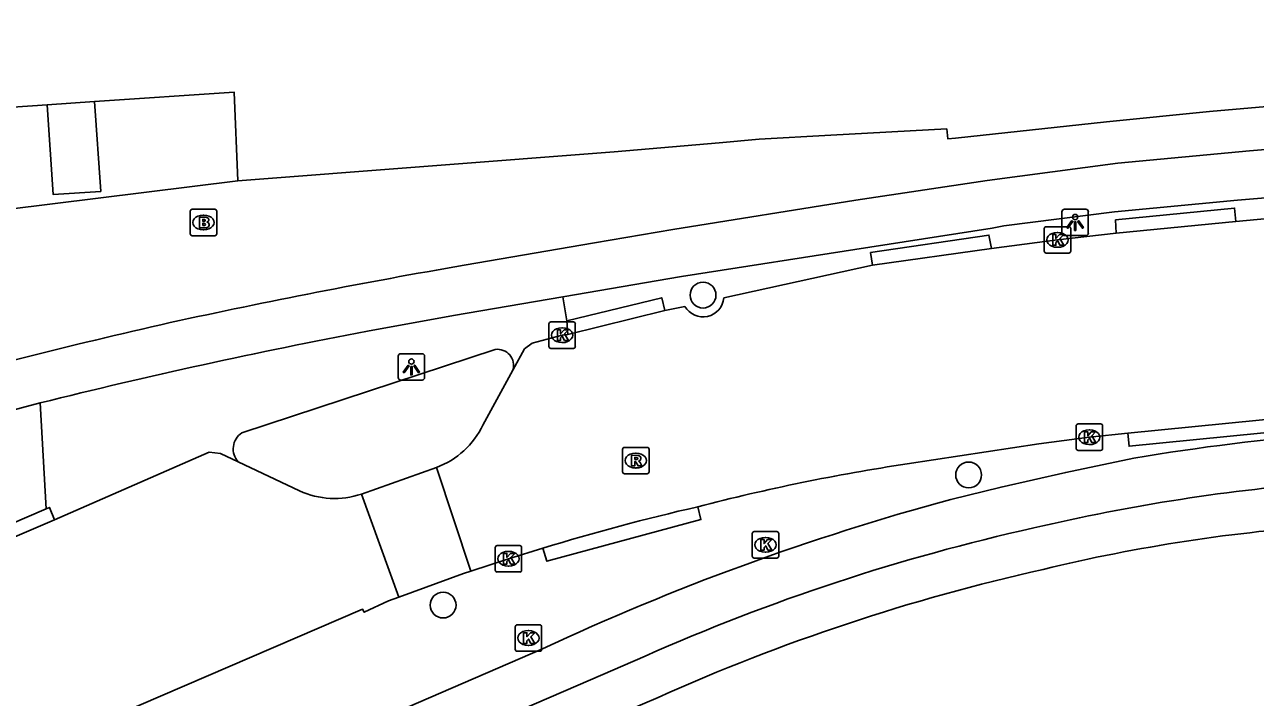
# Model space of a CAD drawing. Extents: x 157321 to 158827, y 386650 to 388532.
# Drawn here: x 157916.06 to 157962.6, y 387802.27 to 387827.72 of the extents above; entities that cross this region are included whole.
import ezdxf

# ---------------------------------------------------------------- set-up
doc = ezdxf.new("R2010")
doc.units = 0
for name, color, linetype in [('IMGEO_Berm_open', 7, 'Continuous'), ('IMGEO_Boom', 7, 'Continuous'), ('IMGEO_Brandkraan', 7, 'Continuous'), ('IMGEO_Fietspad_open', 7, 'Continuous'), ('IMGEO_Groenvoorziening', 7, 'Continuous'), ('IMGEO_Kolk', 7, 'Continuous'), ('IMGEO_Lichtpunt', 7, 'Continuous'), ('IMGEO_Rijbaan_lokaal_open', 7, 'Continuous'), ('IMGEO_Rioolput', 7, 'Continuous'), ('IMGEO_Verkeerseiland_groen', 7, 'Continuous'), ('IMGEO_Voetpad_open', 7, 'Continuous')]:
    doc.layers.add(name, color=color, linetype=linetype)

msp = doc.modelspace()

# ---------------------------------------------------------------- linework, layer by layer
at = {"layer": 'IMGEO_Berm_open'}
for points in [[(157961.863, 387820.269), (157961.808, 387820.78), (157957.314, 387820.33), (157957.335, 387819.836)], [(157952.613, 387819.256), (157952.523, 387819.756), (157948.043, 387819.098), (157948.119, 387818.624)], [(157936.565, 387816.519), (157936.412, 387817.417)], [(157940.26, 387816.906), (157940.146, 387817.389), (157936.565, 387816.519)], [(157936.565, 387816.519), (157936.592, 387816)], [(157916.872, 387809.404), (157916.648, 387813.407)], [(157957.772, 387812.266), (157957.824, 387811.769), (157965.336, 387812.522), (157965.288, 387813.006)], [(157916.872, 387809.404), (157910.717, 387806.75)], [(157917.181, 387808.983), (157916.994, 387809.455), (157916.872, 387809.404)], [(157935.65, 387807.915), (157935.806, 387807.418), (157941.631, 387808.997), (157941.513, 387809.481)]]:
    msp.add_lwpolyline(points, dxfattribs=at)
at = {"layer": 'IMGEO_Boom'}
for centre in [(157941.709, 387817.488), (157951.754, 387810.683), (157931.88, 387805.761)]:
    msp.add_circle(centre, 0.489, dxfattribs=at)
at = {"layer": 'IMGEO_Brandkraan'}
for p, q in [((157922.317, 387819.807), (157922.317, 387820.659)), ((157922.392, 387820.733), (157923.244, 387820.733)), ((157923.318, 387820.659), (157923.318, 387819.807)), ((157922.805, 387820.513), (157922.83, 387820.513)), ((157923.244, 387819.733), (157922.392, 387819.733)), ((157922.828, 387819.953), (157922.803, 387819.953))]:
    msp.add_line(p, q, dxfattribs=at)
for points in [[(157922.317, 387819.807), (157922.317, 387820.659)], [(157922.392, 387820.733), (157923.244, 387820.733)], [(157923.318, 387820.659), (157923.318, 387819.807)], [(157922.665, 387820.433), (157922.665, 387820.033), (157922.878, 387820.033)], [(157922.896, 387820.433), (157922.665, 387820.433)], [(157922.844, 387820.352), (157922.79, 387820.352), (157922.79, 387820.276)], [(157922.79, 387820.276), (157922.843, 387820.276)], [(157922.852, 387820.2), (157922.79, 387820.2), (157922.79, 387820.119)], [(157922.79, 387820.119), (157922.852, 387820.119)], [(157923.244, 387819.733), (157922.392, 387819.733)]]:
    msp.add_lwpolyline(points, dxfattribs=at)
for centre, radius, start, end in [((157922.394, 387820.657), 0.0765, 91.552, 178.448), ((157922.394, 387820.657), 0.0765, 91.552, 178.448), ((157923.242, 387820.657), 0.0765, 1.552, 88.448), ((157923.242, 387820.657), 0.0765, 1.552, 88.448), ((157922.845, 387820.314), 0.0379, 267.8285, 90.9355), ((157922.853, 387820.159), 0.0404, 269.8759, 90.5077), ((157922.9, 387820.288), 0.145, 59.4692, 91.5367), ((157922.925, 387820.335), 0.0922, 285.5137, 58.1501), ((157922.93, 387820.143), 0.105, 301.3115, 78.989), ((157922.394, 387819.809), 0.0765, 181.552, 268.448), ((157922.394, 387819.809), 0.0765, 181.552, 268.448), ((157922.884, 387820.284), 0.251, 268.6676, 293.5347), ((157923.242, 387819.809), 0.0765, 271.552, 358.448), ((157923.242, 387819.809), 0.0765, 271.552, 358.448)]:
    msp.add_arc(centre, radius, start, end, dxfattribs=at)
for centre, major_axis, ratio, start_param, end_param in [((157922.804, 387820.233), (-0.387, 0.002), 0.722429, 4.712389, 7.853982), ((157922.829, 387820.233), (-0.39, 0.002), 0.717154, 1.570796, 4.712389)]:
    msp.add_ellipse(centre, major_axis=major_axis, ratio=ratio, start_param=start_param, end_param=end_param, dxfattribs=at)
at = {"layer": 'IMGEO_Fietspad_open'}
for points in [[(158035.701, 387827.005), (158034.765, 387826.957), (158031.35, 387826.784), (158002.305, 387825.223), (158000, 387825.1), (157967.364, 387823.355), (157962.374, 387822.947), (157957.401, 387822.48), (157952.456, 387821.826), (157947.488, 387821.075), (157940.573, 387819.972), (157937.608, 387819.469), (157932.674, 387818.617)], [(158035.774, 387825.199), (158032.861, 387825.05), (158031.191, 387824.964), (158002.91, 387823.44), (158000, 387823.285), (157968.009, 387821.582), (157961.921, 387821.078), (157957.268, 387820.637), (157953.082, 387820.103), (157952.645, 387820.022), (157948.021, 387819.305), (157940.896, 387818.185), (157936.412, 387817.417)], [(157936.412, 387817.417), (157932.273, 387816.715), (157929.017, 387816.118)], [(157916.648, 387813.407), (157910.329, 387811.724), (157908.755, 387811.225)], [(157951.075, 387809.754), (157952.979, 387810.225), (157955.424, 387810.778), (157957.997, 387811.312)], [(157889.159, 387784.027), (157919.877, 387797.287), (157935.641, 387804.109)], [(157939.52, 387803.83), (157937.457, 387802.936), (157889.861, 387782.366)]]:
    msp.add_lwpolyline(points, dxfattribs=at)
for centre, radius, start, end in [((157974.991, 387572.435), 249.792, 99.75349, 102.3502), ((157977.423, 387570.302), 252.403, 102.78591, 105.4275), ((157968.585, 387606.015), 213.796, 100.66544, 104.05942), ((157971.345, 387733.746), 78.706, 94.27648, 99.76419), ((157970.934, 387737.652), 72.967, 94.36029, 103.24228), ((157976.039, 387717.579), 95.495, 105.15387, 115.02621), ((157971.187, 387732.541), 78.006, 102.56327, 113.95077)]:
    msp.add_arc(centre, radius, start, end, dxfattribs=at)
at = {"layer": 'IMGEO_Groenvoorziening'}
msp.add_lwpolyline([(157918.702, 387824.811), (157916.906, 387824.69)], dxfattribs=at)
at = {"layer": 'IMGEO_Kolk'}
for p, q in [((157954.688, 387820.075), (157955.54, 387820.075)), ((157954.613, 387819.149), (157954.613, 387820.001)), ((157955.101, 387819.855), (157955.126, 387819.855)), ((157955.614, 387820.001), (157955.614, 387819.149)), ((157955.124, 387819.295), (157955.099, 387819.295)), ((157955.54, 387819.075), (157954.688, 387819.075)), ((157935.88, 387815.544), (157935.88, 387816.396)), ((157935.955, 387816.47), (157936.807, 387816.47)), ((157936.881, 387816.396), (157936.881, 387815.544)), ((157936.368, 387816.25), (157936.393, 387816.25)), ((157936.807, 387815.47), (157935.955, 387815.47)), ((157936.391, 387815.69), (157936.366, 387815.69)), ((157955.894, 387812.611), (157956.746, 387812.611)), ((157955.819, 387811.685), (157955.819, 387812.537)), ((157956.307, 387812.391), (157956.332, 387812.391)), ((157956.82, 387812.537), (157956.82, 387811.685)), ((157956.33, 387811.831), (157956.305, 387811.831)), ((157956.746, 387811.611), (157955.894, 387811.611)), ((157943.572, 387807.614), (157943.572, 387808.466)), ((157943.647, 387808.54), (157944.499, 387808.54)), ((157944.573, 387808.466), (157944.573, 387807.614)), ((157933.925, 387808.012), (157934.777, 387808.012)), ((157944.06, 387808.32), (157944.085, 387808.32)), ((157933.85, 387807.086), (157933.85, 387807.938)), ((157934.338, 387807.792), (157934.363, 387807.792)), ((157934.851, 387807.938), (157934.851, 387807.086)), ((157944.499, 387807.54), (157943.647, 387807.54)), ((157944.083, 387807.76), (157944.058, 387807.76)), ((157934.361, 387807.232), (157934.336, 387807.232)), ((157934.777, 387807.012), (157933.925, 387807.012)), ((157934.606, 387804.087), (157934.606, 387804.939)), ((157934.681, 387805.013), (157935.533, 387805.013)), ((157935.094, 387804.793), (157935.119, 387804.793)), ((157935.607, 387804.939), (157935.607, 387804.087)), ((157935.533, 387804.013), (157934.681, 387804.013)), ((157935.117, 387804.233), (157935.092, 387804.233))]:
    msp.add_line(p, q, dxfattribs=at)
for points in [[(157954.688, 387820.075), (157955.54, 387820.075)], [(157954.613, 387819.149), (157954.613, 387820.001)], [(157954.934, 387819.775), (157955.057, 387819.775), (157955.057, 387819.624), (157955.187, 387819.775), (157955.351, 387819.775), (157955.205, 387819.624), (157955.358, 387819.375), (157955.206, 387819.375), (157955.121, 387819.539), (157955.057, 387819.472), (157955.057, 387819.375), (157954.934, 387819.375), (157954.934, 387819.775)], [(157955.614, 387820.001), (157955.614, 387819.149)], [(157955.54, 387819.075), (157954.688, 387819.075)], [(157935.88, 387815.544), (157935.88, 387816.396)], [(157935.955, 387816.47), (157936.807, 387816.47)], [(157936.881, 387816.396), (157936.881, 387815.544)], [(157936.201, 387816.17), (157936.324, 387816.17), (157936.324, 387816.019), (157936.454, 387816.17), (157936.618, 387816.17), (157936.472, 387816.019), (157936.625, 387815.77), (157936.473, 387815.77), (157936.388, 387815.934), (157936.324, 387815.867), (157936.324, 387815.77), (157936.201, 387815.77), (157936.201, 387816.17)], [(157936.807, 387815.47), (157935.955, 387815.47)], [(157955.894, 387812.611), (157956.746, 387812.611)], [(157955.819, 387811.685), (157955.819, 387812.537)], [(157956.14, 387812.311), (157956.263, 387812.311), (157956.263, 387812.16), (157956.393, 387812.311), (157956.557, 387812.311), (157956.411, 387812.16), (157956.564, 387811.911), (157956.412, 387811.911), (157956.327, 387812.075), (157956.263, 387812.008), (157956.263, 387811.911), (157956.14, 387811.911), (157956.14, 387812.311)], [(157956.82, 387812.537), (157956.82, 387811.685)], [(157956.746, 387811.611), (157955.894, 387811.611)], [(157943.572, 387807.614), (157943.572, 387808.466)], [(157943.647, 387808.54), (157944.499, 387808.54)], [(157944.573, 387808.466), (157944.573, 387807.614)], [(157933.925, 387808.012), (157934.777, 387808.012)], [(157943.893, 387808.24), (157944.016, 387808.24), (157944.016, 387808.089), (157944.146, 387808.24), (157944.31, 387808.24), (157944.164, 387808.089), (157944.317, 387807.84), (157944.165, 387807.84), (157944.08, 387808.004), (157944.016, 387807.937), (157944.016, 387807.84), (157943.893, 387807.84), (157943.893, 387808.24)], [(157933.85, 387807.086), (157933.85, 387807.938)], [(157934.171, 387807.712), (157934.294, 387807.712), (157934.294, 387807.561), (157934.424, 387807.712), (157934.588, 387807.712), (157934.442, 387807.561), (157934.595, 387807.312), (157934.443, 387807.312), (157934.358, 387807.476), (157934.294, 387807.409), (157934.294, 387807.312), (157934.171, 387807.312), (157934.171, 387807.712)], [(157934.851, 387807.938), (157934.851, 387807.086)], [(157944.499, 387807.54), (157943.647, 387807.54)], [(157934.777, 387807.012), (157933.925, 387807.012)], [(157934.606, 387804.087), (157934.606, 387804.939)], [(157934.681, 387805.013), (157935.533, 387805.013)], [(157934.927, 387804.713), (157935.05, 387804.713), (157935.05, 387804.562), (157935.18, 387804.713), (157935.344, 387804.713), (157935.198, 387804.562), (157935.351, 387804.313), (157935.199, 387804.313), (157935.114, 387804.477), (157935.05, 387804.41), (157935.05, 387804.313), (157934.927, 387804.313), (157934.927, 387804.713)], [(157935.607, 387804.939), (157935.607, 387804.087)], [(157935.533, 387804.013), (157934.681, 387804.013)]]:
    msp.add_lwpolyline(points, dxfattribs=at)
for centre, start, end in [((157954.69, 387819.999), 91.552, 178.448), ((157954.69, 387819.999), 91.552, 178.448), ((157955.538, 387819.999), 1.552, 88.448), ((157955.538, 387819.999), 1.552, 88.448), ((157954.69, 387819.151), 181.552, 268.448), ((157954.69, 387819.151), 181.552, 268.448), ((157955.538, 387819.151), 271.552, 358.448), ((157955.538, 387819.151), 271.552, 358.448), ((157935.957, 387816.394), 91.552, 178.448), ((157935.957, 387816.394), 91.552, 178.448), ((157936.805, 387816.394), 1.552, 88.448), ((157936.805, 387816.394), 1.552, 88.448), ((157935.957, 387815.546), 181.552, 268.448), ((157935.957, 387815.546), 181.552, 268.448), ((157936.805, 387815.546), 271.552, 358.448), ((157936.805, 387815.546), 271.552, 358.448), ((157955.896, 387812.535), 91.552, 178.448), ((157955.896, 387812.535), 91.552, 178.448), ((157956.744, 387812.535), 1.552, 88.448), ((157956.744, 387812.535), 1.552, 88.448), ((157955.896, 387811.687), 181.552, 268.448), ((157955.896, 387811.687), 181.552, 268.448), ((157956.744, 387811.687), 271.552, 358.448), ((157956.744, 387811.687), 271.552, 358.448), ((157943.649, 387808.464), 91.552, 178.448), ((157943.649, 387808.464), 91.552, 178.448), ((157944.497, 387808.464), 1.552, 88.448), ((157944.497, 387808.464), 1.552, 88.448), ((157933.927, 387807.936), 91.552, 178.448), ((157933.927, 387807.936), 91.552, 178.448), ((157934.775, 387807.936), 1.552, 88.448), ((157934.775, 387807.936), 1.552, 88.448), ((157943.649, 387807.616), 181.552, 268.448), ((157943.649, 387807.616), 181.552, 268.448), ((157944.497, 387807.616), 271.552, 358.448), ((157944.497, 387807.616), 271.552, 358.448), ((157933.927, 387807.088), 181.552, 268.448), ((157933.927, 387807.088), 181.552, 268.448), ((157934.775, 387807.088), 271.552, 358.448), ((157934.775, 387807.088), 271.552, 358.448), ((157934.683, 387804.937), 91.552, 178.448), ((157934.683, 387804.937), 91.552, 178.448), ((157935.531, 387804.937), 1.552, 88.448), ((157935.531, 387804.937), 1.552, 88.448), ((157934.683, 387804.089), 181.552, 268.448), ((157934.683, 387804.089), 181.552, 268.448), ((157935.531, 387804.089), 271.552, 358.448), ((157935.531, 387804.089), 271.552, 358.448)]:
    msp.add_arc(centre, 0.0765, start, end, dxfattribs=at)
for centre, major_axis, ratio, start_param, end_param in [((157955.1, 387819.575), (-0.387, 0.002), 0.722429, 4.712389, 7.853982), ((157955.125, 387819.575), (-0.39, 0.002), 0.717154, 1.570796, 4.712389), ((157936.367, 387815.97), (-0.387, 0.002), 0.722429, 4.712389, 7.853982), ((157936.392, 387815.97), (-0.39, 0.002), 0.717154, 1.570796, 4.712389), ((157956.306, 387812.111), (-0.387, 0.002), 0.722429, 4.712389, 7.853982), ((157956.331, 387812.111), (-0.39, 0.002), 0.717154, 1.570796, 4.712389), ((157944.059, 387808.04), (-0.387, 0.002), 0.722429, 4.712389, 7.853982), ((157944.084, 387808.04), (-0.39, 0.002), 0.717154, 1.570796, 4.712389), ((157934.337, 387807.512), (-0.387, 0.002), 0.722429, 4.712389, 7.853982), ((157934.362, 387807.512), (-0.39, 0.002), 0.717154, 1.570796, 4.712389), ((157935.093, 387804.513), (-0.387, 0.002), 0.722429, 4.712389, 7.853982), ((157935.118, 387804.513), (-0.39, 0.002), 0.717154, 1.570796, 4.712389)]:
    msp.add_ellipse(centre, major_axis=major_axis, ratio=ratio, start_param=start_param, end_param=end_param, dxfattribs=at)
at = {"layer": 'IMGEO_Lichtpunt'}
for p, q in [((157955.284, 387820.641), (157955.284, 387819.834)), ((157955.284, 387820.641), (157955.284, 387819.834)), ((157956.186, 387820.736), (157955.378, 387820.736)), ((157956.186, 387820.736), (157955.378, 387820.736)), ((157956.28, 387819.834), (157956.28, 387820.641)), ((157956.28, 387819.834), (157956.28, 387820.641)), ((157955.378, 387819.74), (157956.186, 387819.74)), ((157955.378, 387819.74), (157956.186, 387819.74)), ((157930.182, 387815.175), (157930.182, 387814.368)), ((157930.182, 387815.175), (157930.182, 387814.368)), ((157931.084, 387815.27), (157930.276, 387815.27)), ((157931.084, 387815.27), (157930.276, 387815.27)), ((157931.178, 387814.368), (157931.178, 387815.175)), ((157931.178, 387814.368), (157931.178, 387815.175)), ((157930.276, 387814.274), (157931.084, 387814.274)), ((157930.276, 387814.274), (157931.084, 387814.274))]:
    msp.add_line(p, q, dxfattribs=at)
for points in [[(157955.658, 387820.305), (157955.697, 387820.277), (157955.509, 387820.015), (157955.471, 387820.042), (157955.658, 387820.305)], [(157955.76, 387820.257), (157955.807, 387820.257), (157955.807, 387819.935), (157955.76, 387819.935), (157955.76, 387820.257)], [(157955.87, 387820.277), (157955.908, 387820.304), (157956.095, 387820.042), (157956.056, 387820.014), (157955.87, 387820.277)], [(157930.556, 387814.839), (157930.595, 387814.811), (157930.407, 387814.549), (157930.369, 387814.576), (157930.556, 387814.839)], [(157930.658, 387814.791), (157930.705, 387814.791), (157930.705, 387814.469), (157930.658, 387814.469), (157930.658, 387814.791)], [(157930.768, 387814.811), (157930.806, 387814.838), (157930.993, 387814.576), (157930.954, 387814.548), (157930.768, 387814.811)]]:
    msp.add_lwpolyline(points, dxfattribs=at)
for centre in [(157955.783, 387820.439), (157930.681, 387814.973)]:
    msp.add_circle(centre, 0.0994, dxfattribs=at)
for centre, start, end in [((157955.378, 387820.641), 90, 180), ((157955.378, 387820.641), 90, 180), ((157956.186, 387820.641), 0, 90), ((157956.186, 387820.641), 0, 90), ((157955.378, 387819.834), 180, 270), ((157955.378, 387819.834), 180, 270), ((157956.186, 387819.834), 270, 0), ((157956.186, 387819.834), 270, 360), ((157930.276, 387815.175), 90, 180), ((157930.276, 387815.175), 90, 180), ((157931.084, 387815.175), 0, 90), ((157931.084, 387815.175), 0, 90), ((157930.276, 387814.368), 180, 270), ((157930.276, 387814.368), 180, 270), ((157931.084, 387814.368), 270, 0), ((157931.084, 387814.368), 270, 360)]:
    msp.add_arc(centre, 0.0946, start, end, dxfattribs=at)
at = {"layer": 'IMGEO_Rijbaan_lokaal_open'}
for points in [[(157978.227, 387821.319), (157977.177, 387821.26), (157967.868, 387820.77), (157963.881, 387820.466), (157961.863, 387820.269)], [(157957.335, 387819.836), (157961.863, 387820.269)], [(157957.335, 387819.836), (157955.114, 387819.574), (157952.613, 387819.256)], [(157948.119, 387818.624), (157952.613, 387819.256)], [(157948.119, 387818.624), (157942.497, 387817.389)], [(157936.592, 387816), (157940.26, 387816.906)], [(157941.028, 387817.058), (157940.26, 387816.906)], [(157936.592, 387816), (157936.381, 387815.969), (157935.252, 387815.666), (157934.956, 387815.449), (157934.521, 387814.65)], [(157934.521, 387814.65), (157933.389, 387812.572)], [(157965.288, 387813.006), (157957.772, 387812.266)], [(157949.428, 387811.103), (157954.403, 387811.857), (157956.32, 387812.113), (157957.772, 387812.266)], [(157924.132, 387811.179), (157923.463, 387811.495), (157923.037, 387811.549), (157917.181, 387808.983)], [(157926.454, 387810.082), (157924.132, 387811.179)], [(157931.632, 387810.967), (157928.794, 387809.958)], [(157931.632, 387810.967), (157932.932, 387807.043)], [(157928.794, 387809.958), (157930.208, 387806.063)], [(157917.181, 387808.983), (157910.914, 387806.295)], [(157932.932, 387807.043), (157934.351, 387807.513), (157935.65, 387807.915)], [(157930.208, 387806.063), (157932.649, 387806.949), (157932.932, 387807.043)], [(157877.821, 387783.552), (157898.534, 387792.559), (157928.836, 387805.602), (157928.898, 387805.488), (157929.812, 387805.919), (157930.208, 387806.063)]]:
    msp.add_lwpolyline(points, dxfattribs=at)
for centre, radius, start, end in [((157941.711, 387817.451), 0.788, 209.9111, 355.4849), ((157930.506, 387813.964), 3.201, 290.5912, 334.2315), ((157961.205, 387733.51), 78.482, 98.63061, 104.53165), ((157927.781, 387812.978), 3.185, 245.3836, 288.5497), ((157961.092, 387724.421), 87.284, 102.96234, 106.94671)]:
    msp.add_arc(centre, radius, start, end, dxfattribs=at)
at = {"layer": 'IMGEO_Rioolput'}
for p, q in [((157938.741, 387811.726), (157939.593, 387811.726)), ((157938.666, 387810.8), (157938.666, 387811.652)), ((157939.154, 387811.506), (157939.179, 387811.506)), ((157939.667, 387811.652), (157939.667, 387810.8)), ((157939.177, 387810.946), (157939.152, 387810.946)), ((157939.593, 387810.726), (157938.741, 387810.726))]:
    msp.add_line(p, q, dxfattribs=at)
for points in [[(157938.741, 387811.726), (157939.593, 387811.726)], [(157938.666, 387810.8), (157938.666, 387811.652)], [(157939.255, 387811.424), (157939.003, 387811.426), (157939.003, 387811.026)], [(157939.181, 387811.345), (157939.127, 387811.345), (157939.127, 387811.264)], [(157939.127, 387811.264), (157939.179, 387811.264)], [(157939.667, 387811.652), (157939.667, 387810.8)], [(157939.003, 387811.026), (157939.127, 387811.026), (157939.127, 387811.188), (157939.138, 387811.188)], [(157939.185, 387811.159), (157939.256, 387811.026), (157939.396, 387811.026), (157939.331, 387811.152)], [(157939.593, 387810.726), (157938.741, 387810.726)]]:
    msp.add_lwpolyline(points, dxfattribs=at)
for centre, radius, start, end in [((157938.743, 387811.65), 0.0765, 91.552, 178.448), ((157938.743, 387811.65), 0.0765, 91.552, 178.448), ((157939.591, 387811.65), 0.0765, 1.552, 88.448), ((157939.591, 387811.65), 0.0765, 1.552, 88.448), ((157939.163, 387811.453), 0.19, 274.7715, 282.9687), ((157939.187, 387811.249), 0.0964, 77.0061, 93.1865), ((157939.201, 387811.306), 0.0378, 276.6634, 79.6772), ((157939.254, 387811.314), 0.109, 350.3612, 89.416), ((157939.252, 387811.314), 0.112, 277.5842, 350.9817), ((157938.743, 387810.802), 0.0765, 181.552, 268.448), ((157938.743, 387810.802), 0.0765, 181.552, 268.448), ((157939.137, 387811.135), 0.0533, 26.0293, 88.6989), ((157939.236, 387811.099), 0.108, 29.5134, 73.7905), ((157939.591, 387810.802), 0.0765, 271.552, 358.448), ((157939.591, 387810.802), 0.0765, 271.552, 358.448)]:
    msp.add_arc(centre, radius, start, end, dxfattribs=at)
for centre, major_axis, ratio, start_param, end_param in [((157939.153, 387811.226), (-0.387, 0.002), 0.722429, 4.712389, 7.853982), ((157939.178, 387811.226), (-0.39, 0.002), 0.717154, 1.570796, 4.712389)]:
    msp.add_ellipse(centre, major_axis=major_axis, ratio=ratio, start_param=start_param, end_param=end_param, dxfattribs=at)
at = {"layer": 'IMGEO_Verkeerseiland_groen'}
msp.add_lwpolyline([(157933.853, 387815.431), (157924.264, 387812.274)], dxfattribs=at)
for centre, radius, start, end in [((157933.936, 387814.826), 0.611, 343.2844, 97.7973), ((157924.675, 387811.669), 0.732, 124.2047, 222.0478)]:
    msp.add_arc(centre, radius, start, end, dxfattribs=at)
at = {"layer": 'IMGEO_Voetpad_open'}
for points in [[(157924.124, 387821.809), (157938.347, 387822.906), (157942.323, 387823.248), (157943.839, 387823.388), (157946.542, 387823.54), (157950.927, 387823.773), (157950.964, 387823.399), (157951.256, 387823.424), (157956.973, 387824.039), (157960.865, 387824.435), (157965.054, 387824.804), (157967.86, 387825.005), (158000, 387826.708), (158002.14, 387826.821), (158030.673, 387828.373), (158035.22, 387828.561)], [(157916.906, 387824.69), (157917.136, 387821.289), (157918.932, 387821.41), (157918.702, 387824.811)], [(157924.124, 387821.809), (157923.977, 387825.167), (157918.702, 387824.811)], [(157916.906, 387824.69), (157914.112, 387824.501)], [(157908.364, 387819.858), (157924.124, 387821.809)], [(157940.014, 387802.268), (157935.867, 387800.495)]]:
    msp.add_lwpolyline(points, dxfattribs=at)
for centre, radius, start, end in [((157969.613, 387745.11), 63.8, 93.70915, 103.6372), ((157971.206, 387732.81), 76.14, 102.61982, 114.18394)]:
    msp.add_arc(centre, radius, start, end, dxfattribs=at)

doc.saveas('drawing.dxf')
